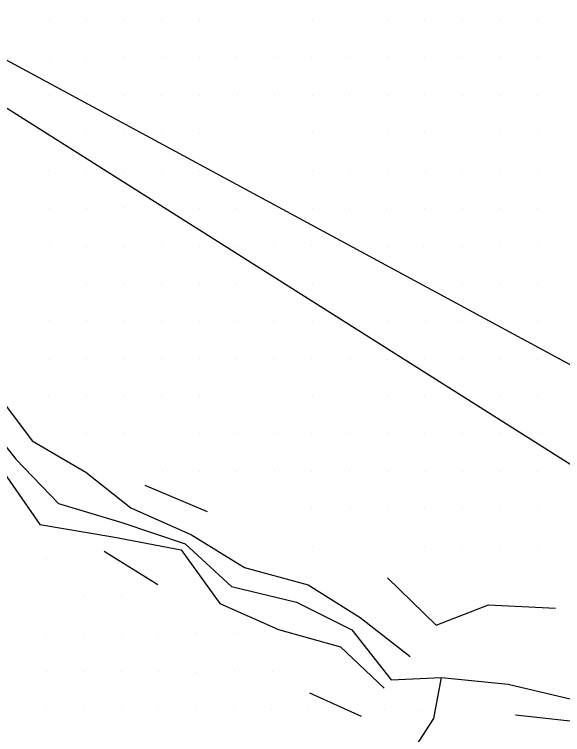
# Model space of a CAD drawing. Extents: x 1602514 to 1609837, y 863887 to 871157.
# Drawn here: x 1603702.9 to 1603922, y 867971.7 to 868259.1 of the extents above; entities that cross this region are included whole.
import ezdxf

# ---------------------------------------------------------------- set-up
doc = ezdxf.new("R2010")
doc.units = 0
for name, color, linetype in [('Survey-Flow line', 7, 'Continuous'), ('Survey-Ridge Lines', 7, 'Continuous'), ('Survey-Spot dirt', 7, 'Continuous'), ('Text General Notes', 7, 'Continuous')]:
    doc.layers.add(name, color=color, linetype=linetype)

msp = doc.modelspace()

# ---------------------------------------------------------------- linework, layer by layer
at = {"layer": 'Survey-Flow line'}
for points in [[(1603687.96, 868101.34), (1603703.49, 868081.64), (1603720.52, 868063.87), (1603745.82, 868056.35), (1603771.21, 868047.85), (1603789.66, 868030.77), (1603815.64, 868024.5), (1603837.8, 868013.43), (1603853.43, 867993.57), (1603873.55, 867994.4), (1603900.17, 867991.79), (1603927.75, 867985.32)], [(1603687.96, 868101.34), (1603703.49, 868081.64), (1603720.52, 868063.87), (1603745.82, 868056.35), (1603771.21, 868047.85), (1603789.66, 868030.77), (1603815.64, 868024.5), (1603837.8, 868013.43), (1603853.43, 867993.57), (1603873.55, 867994.4), (1603900.17, 867991.79), (1603927.75, 867985.32)], [(1603785.9, 867838.51), (1603801.99, 867857.19), (1603814.48, 867885.42), (1603821.54, 867910.6), (1603835.75, 867932.07), (1603853.48, 867951.76), (1603870.48, 867978.05), (1603873.55, 867994.4)], [(1603785.9, 867838.51), (1603801.99, 867857.19), (1603814.48, 867885.42), (1603821.54, 867910.6), (1603835.75, 867932.07), (1603853.48, 867951.76), (1603870.48, 867978.05), (1603873.55, 867994.4)]]:
    msp.add_lwpolyline(points, dxfattribs=at)
at = {"layer": 'Survey-Ridge Lines'}
for p, q in [((1603755, 868071.28), (1603779.95, 868060.7)), ((1603755, 868071.28), (1603779.95, 868060.7)), ((1603738.79, 868044.93), (1603760.19, 868031.62)), ((1603738.79, 868044.93), (1603760.19, 868031.62)), ((1603820.79, 867988.38), (1603841.42, 867979.04)), ((1603820.79, 867988.38), (1603841.42, 867979.04))]:
    msp.add_line(p, q, dxfattribs=at)
for points in [[(1603643.39, 868134.38), (1603664.97, 868119.13), (1603694.39, 868109.57), (1603710.07, 868088.9), (1603731.45, 868076.35), (1603749.42, 868062.21), (1603773.63, 868051.4), (1603794.81, 868038.33), (1603820.26, 868031.49), (1603841.14, 868018.34), (1603861.08, 868002.83)], [(1603643.39, 868134.38), (1603664.97, 868119.13), (1603694.39, 868109.57), (1603710.07, 868088.9), (1603731.45, 868076.35), (1603749.42, 868062.21), (1603773.63, 868051.4), (1603794.81, 868038.33), (1603820.26, 868031.49), (1603841.14, 868018.34), (1603861.08, 868002.83)], [(1603634.98, 868124.49), (1603661.45, 868112.44), (1603680.16, 868091.33), (1603698.65, 868076.29), (1603713.15, 868055.45), (1603742.25, 868050.55), (1603769.51, 868045.34), (1603785.02, 868023.96), (1603808.42, 868013.57), (1603833.19, 868006.63), (1603850.68, 867990.25)], [(1603634.98, 868124.49), (1603661.45, 868112.44), (1603680.16, 868091.33), (1603698.65, 868076.29), (1603713.15, 868055.45), (1603742.25, 868050.55), (1603769.51, 868045.34), (1603785.02, 868023.96), (1603808.42, 868013.57), (1603833.19, 868006.63), (1603850.68, 867990.25)], [(1603851.96, 868034.28), (1603871.41, 868015.32), (1603892.4, 868023.46), (1603919.06, 868022.12)], [(1603851.96, 868034.28), (1603871.41, 868015.32), (1603892.4, 868023.46), (1603919.06, 868022.12)], [(1603903.17, 867979.55), (1603929.82, 867976.55), (1603953.15, 867988.53), (1603979.39, 867986.62)], [(1603903.17, 867979.55), (1603929.82, 867976.55), (1603953.15, 867988.53), (1603979.39, 867986.62)]]:
    msp.add_lwpolyline(points, dxfattribs=at)
at = {"layer": 'Survey-Spot dirt'}
for p, q in [((1603716.77, 868256.61), (1603716.77, 868256.61)), ((1603716.77, 868256.61), (1603716.77, 868256.61)), ((1603731.76, 868256.89), (1603731.76, 868256.89)), ((1603731.76, 868256.89), (1603731.76, 868256.89)), ((1603746.83, 868256.74), (1603746.83, 868256.74)), ((1603746.83, 868256.74), (1603746.83, 868256.74)), ((1603761.82, 868256.91), (1603761.82, 868256.91)), ((1603761.82, 868256.91), (1603761.82, 868256.91)), ((1603776.97, 868256.7), (1603776.97, 868256.7)), ((1603776.97, 868256.7), (1603776.97, 868256.7)), ((1603791.93, 868256.78), (1603791.93, 868256.78)), ((1603791.93, 868256.78), (1603791.93, 868256.78)), ((1603806.93, 868256.81), (1603806.93, 868256.81)), ((1603806.93, 868256.81), (1603806.93, 868256.81)), ((1603821.84, 868256.72), (1603821.84, 868256.72)), ((1603821.84, 868256.72), (1603821.84, 868256.72)), ((1603836.92, 868256.77), (1603836.92, 868256.77)), ((1603836.92, 868256.77), (1603836.92, 868256.77)), ((1603851.91, 868256.82), (1603851.91, 868256.82)), ((1603851.91, 868256.82), (1603851.91, 868256.82)), ((1603866.8, 868256.89), (1603866.8, 868256.89)), ((1603866.8, 868256.89), (1603866.8, 868256.89)), ((1603881.96, 868256.8), (1603881.96, 868256.8)), ((1603881.96, 868256.8), (1603881.96, 868256.8)), ((1603896.83, 868256.87), (1603896.83, 868256.87)), ((1603896.83, 868256.87), (1603896.83, 868256.87)), ((1603911.9, 868256.81), (1603911.9, 868256.81)), ((1603911.9, 868256.81), (1603911.9, 868256.81)), ((1603716.96, 868241.71), (1603716.96, 868241.71)), ((1603716.96, 868241.71), (1603716.96, 868241.71)), ((1603731.76, 868241.67), (1603731.76, 868241.67)), ((1603731.76, 868241.67), (1603731.76, 868241.67)), ((1603746.71, 868241.72), (1603746.71, 868241.72)), ((1603746.71, 868241.72), (1603746.71, 868241.72)), ((1603761.92, 868241.82), (1603761.92, 868241.82)), ((1603761.92, 868241.82), (1603761.92, 868241.82)), ((1603776.91, 868241.84), (1603776.91, 868241.84)), ((1603776.91, 868241.84), (1603776.91, 868241.84)), ((1603791.79, 868241.85), (1603791.79, 868241.85)), ((1603791.79, 868241.85), (1603791.79, 868241.85)), ((1603806.81, 868241.94), (1603806.81, 868241.94)), ((1603806.81, 868241.94), (1603806.81, 868241.94)), ((1603821.76, 868241.91), (1603821.76, 868241.91)), ((1603821.76, 868241.91), (1603821.76, 868241.91)), ((1603836.9, 868241.74), (1603836.9, 868241.74)), ((1603836.9, 868241.74), (1603836.9, 868241.74)), ((1603851.81, 868241.87), (1603851.81, 868241.87)), ((1603851.81, 868241.87), (1603851.81, 868241.87)), ((1603866.93, 868241.83), (1603866.93, 868241.83)), ((1603866.93, 868241.83), (1603866.93, 868241.83)), ((1603881.73, 868241.96), (1603881.73, 868241.96)), ((1603881.73, 868241.96), (1603881.73, 868241.96)), ((1603896.95, 868241.91), (1603896.95, 868241.91)), ((1603896.95, 868241.91), (1603896.95, 868241.91)), ((1603911.76, 868241.86), (1603911.76, 868241.86)), ((1603911.76, 868241.86), (1603911.76, 868241.86)), ((1603716.87, 868226.74), (1603716.87, 868226.74)), ((1603716.87, 868226.74), (1603716.87, 868226.74)), ((1603731.94, 868226.7), (1603731.94, 868226.7)), ((1603731.94, 868226.7), (1603731.94, 868226.7)), ((1603746.91, 868226.64), (1603746.91, 868226.64)), ((1603746.91, 868226.64), (1603746.91, 868226.64)), ((1603761.82, 868226.66), (1603761.82, 868226.66)), ((1603761.82, 868226.66), (1603761.82, 868226.66)), ((1603776.95, 868226.76), (1603776.95, 868226.76)), ((1603776.95, 868226.76), (1603776.95, 868226.76)), ((1603791.97, 868226.81), (1603791.97, 868226.81)), ((1603791.97, 868226.81), (1603791.97, 868226.81)), ((1603806.9, 868226.66), (1603806.9, 868226.66)), ((1603806.9, 868226.66), (1603806.9, 868226.66)), ((1603821.92, 868226.88), (1603821.92, 868226.88)), ((1603821.92, 868226.88), (1603821.92, 868226.88)), ((1603836.95, 868226.64), (1603836.95, 868226.64)), ((1603836.95, 868226.64), (1603836.95, 868226.64)), ((1603851.85, 868226.81), (1603851.85, 868226.81)), ((1603851.85, 868226.81), (1603851.85, 868226.81)), ((1603866.87, 868226.97), (1603866.87, 868226.97)), ((1603866.87, 868226.97), (1603866.87, 868226.97)), ((1603881.93, 868226.86), (1603881.93, 868226.86)), ((1603881.93, 868226.86), (1603881.93, 868226.86)), ((1603897.01, 868226.64), (1603897.01, 868226.64)), ((1603897.01, 868226.64), (1603897.01, 868226.64)), ((1603911.99, 868226.72), (1603911.99, 868226.72)), ((1603911.99, 868226.72), (1603911.99, 868226.72)), ((1603716.93, 868211.74), (1603716.93, 868211.74)), ((1603716.93, 868211.74), (1603716.93, 868211.74)), ((1603731.86, 868211.51), (1603731.86, 868211.51)), ((1603731.86, 868211.51), (1603731.86, 868211.51)), ((1603746.75, 868211.69), (1603746.75, 868211.69)), ((1603746.75, 868211.69), (1603746.75, 868211.69)), ((1603761.82, 868211.73), (1603761.82, 868211.73)), ((1603761.82, 868211.73), (1603761.82, 868211.73)), ((1603776.79, 868211.69), (1603776.79, 868211.69)), ((1603776.79, 868211.69), (1603776.79, 868211.69)), ((1603791.96, 868211.86), (1603791.96, 868211.86)), ((1603791.96, 868211.86), (1603791.96, 868211.86)), ((1603806.88, 868211.81), (1603806.88, 868211.81)), ((1603806.88, 868211.81), (1603806.88, 868211.81)), ((1603821.89, 868211.82), (1603821.89, 868211.82)), ((1603821.89, 868211.82), (1603821.89, 868211.82)), ((1603836.76, 868211.78), (1603836.76, 868211.78)), ((1603836.76, 868211.78), (1603836.76, 868211.78)), ((1603851.92, 868211.74), (1603851.92, 868211.74)), ((1603851.92, 868211.74), (1603851.92, 868211.74)), ((1603866.97, 868211.91), (1603866.97, 868211.91)), ((1603866.97, 868211.91), (1603866.97, 868211.91)), ((1603897.02, 868211.71), (1603897.02, 868211.71)), ((1603897.02, 868211.71), (1603897.02, 868211.71)), ((1603912.03, 868211.72), (1603912.03, 868211.72)), ((1603912.03, 868211.72), (1603912.03, 868211.72)), ((1603716.73, 868196.65), (1603716.73, 868196.65)), ((1603716.73, 868196.65), (1603716.73, 868196.65)), ((1603731.91, 868196.76), (1603731.91, 868196.76)), ((1603731.91, 868196.76), (1603731.91, 868196.76)), ((1603746.91, 868196.55), (1603746.91, 868196.55)), ((1603746.91, 868196.55), (1603746.91, 868196.55)), ((1603761.86, 868196.79), (1603761.86, 868196.79)), ((1603761.86, 868196.79), (1603761.86, 868196.79)), ((1603776.84, 868196.73), (1603776.84, 868196.73)), ((1603776.84, 868196.73), (1603776.84, 868196.73)), ((1603792.11, 868196.63), (1603792.11, 868196.63)), ((1603792.11, 868196.63), (1603792.11, 868196.63)), ((1603807.02, 868196.66), (1603807.02, 868196.66)), ((1603807.02, 868196.66), (1603807.02, 868196.66)), ((1603821.84, 868196.72), (1603821.84, 868196.72)), ((1603821.84, 868196.72), (1603821.84, 868196.72)), ((1603837.02, 868196.76), (1603837.02, 868196.76)), ((1603837.02, 868196.76), (1603837.02, 868196.76)), ((1603851.91, 868196.89), (1603851.91, 868196.89)), ((1603851.91, 868196.89), (1603851.91, 868196.89)), ((1603867.08, 868196.58), (1603867.08, 868196.58)), ((1603867.08, 868196.58), (1603867.08, 868196.58)), ((1603881.95, 868196.8), (1603881.95, 868196.8)), ((1603881.95, 868196.8), (1603881.95, 868196.8)), ((1603897.06, 868196.8), (1603897.06, 868196.8)), ((1603897.06, 868196.8), (1603897.06, 868196.8)), ((1603911.93, 868196.84), (1603911.93, 868196.84)), ((1603911.93, 868196.84), (1603911.93, 868196.84)), ((1603716.87, 868181.82), (1603716.87, 868181.82)), ((1603716.87, 868181.82), (1603716.87, 868181.82)), ((1603731.88, 868181.81), (1603731.88, 868181.81)), ((1603731.88, 868181.81), (1603731.88, 868181.81)), ((1603746.75, 868181.92), (1603746.75, 868181.92)), ((1603746.75, 868181.92), (1603746.75, 868181.92)), ((1603761.66, 868181.63), (1603761.66, 868181.63)), ((1603761.66, 868181.63), (1603761.66, 868181.63)), ((1603776.84, 868181.77), (1603776.84, 868181.77)), ((1603776.84, 868181.77), (1603776.84, 868181.77)), ((1603791.81, 868181.56), (1603791.81, 868181.56)), ((1603791.81, 868181.56), (1603791.81, 868181.56)), ((1603806.98, 868181.66), (1603806.98, 868181.66)), ((1603806.98, 868181.66), (1603806.98, 868181.66)), ((1603821.9, 868181.54), (1603821.9, 868181.54)), ((1603821.9, 868181.54), (1603821.9, 868181.54)), ((1603836.87, 868181.78), (1603836.87, 868181.78)), ((1603836.87, 868181.78), (1603836.87, 868181.78)), ((1603851.66, 868181.64), (1603851.66, 868181.64)), ((1603851.66, 868181.64), (1603851.66, 868181.64)), ((1603866.87, 868181.79), (1603866.87, 868181.79)), ((1603866.87, 868181.79), (1603866.87, 868181.79)), ((1603881.89, 868181.81), (1603881.89, 868181.81)), ((1603881.89, 868181.81), (1603881.89, 868181.81)), ((1603897.04, 868181.68), (1603897.04, 868181.68)), ((1603897.04, 868181.68), (1603897.04, 868181.68)), ((1603912.02, 868181.64), (1603912.02, 868181.64)), ((1603912.02, 868181.64), (1603912.02, 868181.64)), ((1603716.82, 868166.85), (1603716.82, 868166.85)), ((1603716.82, 868166.85), (1603716.82, 868166.85)), ((1603761.75, 868166.77), (1603761.75, 868166.77)), ((1603761.75, 868166.77), (1603761.75, 868166.77)), ((1603806.58, 868166.69), (1603806.58, 868166.69)), ((1603806.58, 868166.69), (1603806.58, 868166.69)), ((1603821.79, 868166.69), (1603821.79, 868166.69)), ((1603821.79, 868166.69), (1603821.79, 868166.69)), ((1603836.96, 868166.71), (1603836.96, 868166.71)), ((1603836.96, 868166.71), (1603836.96, 868166.71)), ((1603896.87, 868166.71), (1603896.87, 868166.71)), ((1603896.87, 868166.71), (1603896.87, 868166.71)), ((1603911.86, 868166.82), (1603911.86, 868166.82)), ((1603911.86, 868166.82), (1603911.86, 868166.82)), ((1603731.72, 868166.58), (1603731.72, 868166.58)), ((1603731.72, 868166.58), (1603731.72, 868166.58)), ((1603747.12, 868166.5), (1603747.12, 868166.5)), ((1603747.12, 868166.5), (1603747.12, 868166.5)), ((1603776.94, 868166.56), (1603776.94, 868166.56)), ((1603776.94, 868166.56), (1603776.94, 868166.56)), ((1603791.91, 868166.62), (1603791.91, 868166.62)), ((1603791.91, 868166.62), (1603791.91, 868166.62)), ((1603851.9, 868166.63), (1603851.9, 868166.63)), ((1603851.9, 868166.63), (1603851.9, 868166.63)), ((1603866.56, 868166.65), (1603866.56, 868166.65)), ((1603866.56, 868166.65), (1603866.56, 868166.65)), ((1603881.92, 868166.58), (1603881.92, 868166.58)), ((1603881.92, 868166.58), (1603881.92, 868166.58)), ((1603731.87, 868151.88), (1603731.87, 868151.88)), ((1603731.87, 868151.88), (1603731.87, 868151.88)), ((1603746.82, 868151.61), (1603746.82, 868151.61)), ((1603746.82, 868151.61), (1603746.82, 868151.61)), ((1603761.77, 868151.85), (1603761.77, 868151.85)), ((1603761.77, 868151.85), (1603761.77, 868151.85)), ((1603776.93, 868151.8), (1603776.93, 868151.8)), ((1603776.93, 868151.8), (1603776.93, 868151.8)), ((1603791.76, 868151.86), (1603791.76, 868151.86)), ((1603791.76, 868151.86), (1603791.76, 868151.86)), ((1603806.94, 868151.57), (1603806.94, 868151.57)), ((1603806.94, 868151.57), (1603806.94, 868151.57)), ((1603821.95, 868151.55), (1603821.95, 868151.55)), ((1603821.95, 868151.55), (1603821.95, 868151.55)), ((1603836.87, 868151.7), (1603836.87, 868151.7)), ((1603836.87, 868151.7), (1603836.87, 868151.7)), ((1603866.86, 868151.58), (1603866.86, 868151.58)), ((1603866.86, 868151.58), (1603866.86, 868151.58)), ((1603881.98, 868151.78), (1603881.98, 868151.78)), ((1603881.98, 868151.78), (1603881.98, 868151.78)), ((1603896.88, 868151.72), (1603896.88, 868151.72)), ((1603896.88, 868151.72), (1603896.88, 868151.72)), ((1603911.9, 868151.8), (1603911.9, 868151.8)), ((1603911.9, 868151.8), (1603911.9, 868151.8)), ((1603716.89, 868136.75), (1603716.89, 868136.75)), ((1603716.89, 868136.75), (1603716.89, 868136.75)), ((1603731.84, 868136.76), (1603731.84, 868136.76)), ((1603731.84, 868136.76), (1603731.84, 868136.76)), ((1603746.84, 868136.65), (1603746.84, 868136.65)), ((1603746.84, 868136.65), (1603746.84, 868136.65)), ((1603761.9, 868136.64), (1603761.9, 868136.64)), ((1603761.9, 868136.64), (1603761.9, 868136.64)), ((1603776.93, 868136.73), (1603776.93, 868136.73)), ((1603776.93, 868136.73), (1603776.93, 868136.73)), ((1603792.13, 868136.61), (1603792.13, 868136.61)), ((1603792.13, 868136.61), (1603792.13, 868136.61)), ((1603806.63, 868136.55), (1603806.63, 868136.55)), ((1603806.63, 868136.55), (1603806.63, 868136.55)), ((1603821.85, 868136.57), (1603821.85, 868136.57)), ((1603821.85, 868136.57), (1603821.85, 868136.57)), ((1603836.94, 868136.54), (1603836.94, 868136.54)), ((1603836.94, 868136.54), (1603836.94, 868136.54)), ((1603851.91, 868136.4), (1603851.91, 868136.4)), ((1603851.91, 868136.4), (1603851.91, 868136.4)), ((1603867.04, 868136.56), (1603867.04, 868136.56)), ((1603867.04, 868136.56), (1603867.04, 868136.56)), ((1603881.76, 868136.47), (1603881.76, 868136.47)), ((1603881.76, 868136.47), (1603881.76, 868136.47)), ((1603897.04, 868136.85), (1603897.04, 868136.85)), ((1603897.04, 868136.85), (1603897.04, 868136.85)), ((1603911.94, 868136.74), (1603911.94, 868136.74)), ((1603911.94, 868136.74), (1603911.94, 868136.74)), ((1603716.8, 868121.5), (1603716.8, 868121.5)), ((1603716.8, 868121.5), (1603716.8, 868121.5)), ((1603731.94, 868121.67), (1603731.94, 868121.67)), ((1603731.94, 868121.67), (1603731.94, 868121.67)), ((1603746.8, 868121.64), (1603746.8, 868121.64)), ((1603746.8, 868121.64), (1603746.8, 868121.64)), ((1603761.89, 868121.79), (1603761.89, 868121.79)), ((1603761.89, 868121.79), (1603761.89, 868121.79)), ((1603776.93, 868121.79), (1603776.93, 868121.79)), ((1603776.93, 868121.79), (1603776.93, 868121.79)), ((1603791.79, 868121.74), (1603791.79, 868121.74)), ((1603791.79, 868121.74), (1603791.79, 868121.74)), ((1603806.58, 868121.74), (1603806.58, 868121.74)), ((1603806.58, 868121.74), (1603806.58, 868121.74)), ((1603821.83, 868121.58), (1603821.83, 868121.58)), ((1603821.83, 868121.58), (1603821.83, 868121.58)), ((1603837.06, 868121.64), (1603837.06, 868121.64)), ((1603837.06, 868121.64), (1603837.06, 868121.64)), ((1603852.05, 868121.57), (1603852.05, 868121.57)), ((1603852.05, 868121.57), (1603852.05, 868121.57)), ((1603866.71, 868121.86), (1603866.71, 868121.86)), ((1603866.71, 868121.86), (1603866.71, 868121.86)), ((1603881.95, 868121.92), (1603881.95, 868121.92)), ((1603881.95, 868121.92), (1603881.95, 868121.92)), ((1603896.88, 868121.82), (1603896.88, 868121.82)), ((1603896.88, 868121.82), (1603896.88, 868121.82)), ((1603911.9, 868121.53), (1603911.9, 868121.53)), ((1603911.9, 868121.53), (1603911.9, 868121.53)), ((1603716.53, 868106.9), (1603716.53, 868106.9)), ((1603716.53, 868106.9), (1603716.53, 868106.9)), ((1603731.92, 868106.83), (1603731.92, 868106.83)), ((1603731.92, 868106.83), (1603731.92, 868106.83)), ((1603746.72, 868106.75), (1603746.72, 868106.75)), ((1603746.72, 868106.75), (1603746.72, 868106.75)), ((1603761.75, 868106.8), (1603761.75, 868106.8)), ((1603761.75, 868106.8), (1603761.75, 868106.8)), ((1603776.9, 868106.66), (1603776.9, 868106.66)), ((1603776.9, 868106.66), (1603776.9, 868106.66)), ((1603791.88, 868106.64), (1603791.88, 868106.64)), ((1603791.88, 868106.64), (1603791.88, 868106.64)), ((1603806.85, 868106.66), (1603806.85, 868106.66)), ((1603806.85, 868106.66), (1603806.85, 868106.66)), ((1603821.98, 868106.55), (1603821.98, 868106.55)), ((1603821.98, 868106.55), (1603821.98, 868106.55)), ((1603836.91, 868106.77), (1603836.91, 868106.77)), ((1603836.91, 868106.77), (1603836.91, 868106.77)), ((1603851.94, 868106.78), (1603851.94, 868106.78)), ((1603851.94, 868106.78), (1603851.94, 868106.78)), ((1603866.91, 868106.71), (1603866.91, 868106.71)), ((1603866.91, 868106.71), (1603866.91, 868106.71)), ((1603881.99, 868106.83), (1603881.99, 868106.83)), ((1603881.99, 868106.83), (1603881.99, 868106.83)), ((1603896.74, 868106.93), (1603896.74, 868106.93)), ((1603896.74, 868106.93), (1603896.74, 868106.93)), ((1603911.84, 868106.5), (1603911.84, 868106.5)), ((1603911.84, 868106.5), (1603911.84, 868106.5)), ((1603731.74, 868091.83), (1603731.74, 868091.83)), ((1603731.74, 868091.83), (1603731.74, 868091.83)), ((1603746.95, 868091.79), (1603746.95, 868091.79)), ((1603746.95, 868091.79), (1603746.95, 868091.79)), ((1603761.92, 868091.58), (1603761.92, 868091.58)), ((1603761.92, 868091.58), (1603761.92, 868091.58)), ((1603777, 868091.74), (1603777, 868091.74)), ((1603777, 868091.74), (1603777, 868091.74)), ((1603791.98, 868091.73), (1603791.98, 868091.73)), ((1603791.98, 868091.73), (1603791.98, 868091.73)), ((1603806.78, 868091.65), (1603806.78, 868091.65)), ((1603806.78, 868091.65), (1603806.78, 868091.65)), ((1603821.75, 868091.8), (1603821.75, 868091.8)), ((1603821.75, 868091.8), (1603821.75, 868091.8)), ((1603836.84, 868091.78), (1603836.84, 868091.78)), ((1603836.84, 868091.78), (1603836.84, 868091.78)), ((1603851.87, 868091.87), (1603851.87, 868091.87)), ((1603851.87, 868091.87), (1603851.87, 868091.87)), ((1603866.93, 868091.73), (1603866.93, 868091.73)), ((1603866.93, 868091.73), (1603866.93, 868091.73)), ((1603881.94, 868091.77), (1603881.94, 868091.77)), ((1603881.94, 868091.77), (1603881.94, 868091.77)), ((1603896.94, 868091.8), (1603896.94, 868091.8)), ((1603896.94, 868091.8), (1603896.94, 868091.8)), ((1603912.26, 868091.73), (1603912.26, 868091.73)), ((1603912.26, 868091.73), (1603912.26, 868091.73)), ((1603761.96, 868076.52), (1603761.96, 868076.52)), ((1603761.96, 868076.52), (1603761.96, 868076.52)), ((1603776.83, 868076.68), (1603776.83, 868076.68)), ((1603776.83, 868076.68), (1603776.83, 868076.68)), ((1603791.87, 868076.67), (1603791.87, 868076.67)), ((1603791.87, 868076.67), (1603791.87, 868076.67)), ((1603806.86, 868076.66), (1603806.86, 868076.66)), ((1603806.86, 868076.66), (1603806.86, 868076.66)), ((1603821.59, 868076.82), (1603821.59, 868076.82)), ((1603821.59, 868076.82), (1603821.59, 868076.82)), ((1603836.94, 868076.81), (1603836.94, 868076.81)), ((1603836.94, 868076.81), (1603836.94, 868076.81)), ((1603851.92, 868076.72), (1603851.92, 868076.72)), ((1603851.92, 868076.72), (1603851.92, 868076.72)), ((1603867, 868076.79), (1603867, 868076.79)), ((1603867, 868076.79), (1603867, 868076.79)), ((1603882.01, 868076.65), (1603882.01, 868076.65)), ((1603882.01, 868076.65), (1603882.01, 868076.65)), ((1603897.06, 868076.67), (1603897.06, 868076.67)), ((1603897.06, 868076.67), (1603897.06, 868076.67)), ((1603912.01, 868076.74), (1603912.01, 868076.74)), ((1603912.01, 868076.74), (1603912.01, 868076.74)), ((1603791.89, 868061.9), (1603791.89, 868061.9)), ((1603791.89, 868061.9), (1603791.89, 868061.9)), ((1603806.98, 868061.62), (1603806.98, 868061.62)), ((1603806.98, 868061.62), (1603806.98, 868061.62)), ((1603821.54, 868061.77), (1603821.54, 868061.77)), ((1603821.54, 868061.77), (1603821.54, 868061.77)), ((1603837.08, 868061.85), (1603837.08, 868061.85)), ((1603837.08, 868061.85), (1603837.08, 868061.85)), ((1603851.83, 868061.65), (1603851.83, 868061.65)), ((1603851.83, 868061.65), (1603851.83, 868061.65)), ((1603866.92, 868061.79), (1603866.92, 868061.79)), ((1603866.92, 868061.79), (1603866.92, 868061.79)), ((1603881.95, 868061.77), (1603881.95, 868061.77)), ((1603881.95, 868061.77), (1603881.95, 868061.77)), ((1603897.03, 868061.58), (1603897.03, 868061.58)), ((1603897.03, 868061.58), (1603897.03, 868061.58)), ((1603912.03, 868061.68), (1603912.03, 868061.68)), ((1603912.03, 868061.68), (1603912.03, 868061.68)), ((1603806.66, 868046.58), (1603806.66, 868046.58)), ((1603806.66, 868046.58), (1603806.66, 868046.58)), ((1603821.87, 868046.71), (1603821.87, 868046.71)), ((1603821.87, 868046.71), (1603821.87, 868046.71)), ((1603836.91, 868046.71), (1603836.91, 868046.71)), ((1603836.91, 868046.71), (1603836.91, 868046.71)), ((1603851.73, 868046.61), (1603851.73, 868046.61)), ((1603851.73, 868046.61), (1603851.73, 868046.61)), ((1603866.93, 868046.87), (1603866.93, 868046.87)), ((1603866.93, 868046.87), (1603866.93, 868046.87)), ((1603881.93, 868046.81), (1603881.93, 868046.81)), ((1603881.93, 868046.81), (1603881.93, 868046.81)), ((1603896.91, 868046.85), (1603896.91, 868046.85)), ((1603896.91, 868046.85), (1603896.91, 868046.85)), ((1603911.92, 868046.78), (1603911.92, 868046.78)), ((1603911.92, 868046.78), (1603911.92, 868046.78)), ((1603715.57, 868041.81), (1603715.57, 868041.81)), ((1603715.57, 868041.81), (1603715.57, 868041.81)), ((1603715.47, 868026.81), (1603715.47, 868026.81)), ((1603715.47, 868026.81), (1603715.47, 868026.81)), ((1603730.53, 868026.63), (1603730.53, 868026.63)), ((1603730.53, 868026.63), (1603730.53, 868026.63)), ((1603745.92, 868027.03), (1603745.92, 868027.03)), ((1603745.92, 868027.03), (1603745.92, 868027.03)), ((1603715.67, 868011.76), (1603715.67, 868011.76)), ((1603715.67, 868011.76), (1603715.67, 868011.76)), ((1603730.75, 868011.64), (1603730.75, 868011.64)), ((1603730.75, 868011.64), (1603730.75, 868011.64)), ((1603760.58, 868011.67), (1603760.58, 868011.67)), ((1603760.58, 868011.67), (1603760.58, 868011.67)), ((1603775.71, 868011.81), (1603775.71, 868011.81)), ((1603775.71, 868011.81), (1603775.71, 868011.81)), ((1603790.78, 868011.99), (1603790.78, 868011.99)), ((1603790.78, 868011.99), (1603790.78, 868011.99)), ((1603745.71, 868011.42), (1603745.71, 868011.42)), ((1603745.71, 868011.42), (1603745.71, 868011.42)), ((1603715.57, 867996.66), (1603715.57, 867996.66)), ((1603715.57, 867996.66), (1603715.57, 867996.66)), ((1603730.72, 867996.77), (1603730.72, 867996.77)), ((1603730.72, 867996.77), (1603730.72, 867996.77)), ((1603745.8, 867996.68), (1603745.8, 867996.68)), ((1603745.8, 867996.68), (1603745.8, 867996.68)), ((1603760.62, 867996.7), (1603760.62, 867996.7)), ((1603760.62, 867996.7), (1603760.62, 867996.7)), ((1603775.63, 867996.52), (1603775.63, 867996.52)), ((1603775.63, 867996.52), (1603775.63, 867996.52)), ((1603790.78, 867996.67), (1603790.78, 867996.67)), ((1603790.78, 867996.67), (1603790.78, 867996.67)), ((1603805.97, 867996.8), (1603805.97, 867996.8)), ((1603805.97, 867996.8), (1603805.97, 867996.8)), ((1603715.57, 867981.64), (1603715.57, 867981.64)), ((1603715.57, 867981.64), (1603715.57, 867981.64)), ((1603730.7, 867981.6), (1603730.7, 867981.6)), ((1603730.7, 867981.6), (1603730.7, 867981.6)), ((1603745.68, 867981.56), (1603745.68, 867981.56)), ((1603745.68, 867981.56), (1603745.68, 867981.56)), ((1603760.58, 867981.82), (1603760.58, 867981.82)), ((1603760.58, 867981.82), (1603760.58, 867981.82)), ((1603775.75, 867981.59), (1603775.75, 867981.59)), ((1603775.75, 867981.59), (1603775.75, 867981.59)), ((1603790.67, 867981.6), (1603790.67, 867981.6)), ((1603790.67, 867981.6), (1603790.67, 867981.6)), ((1603805.72, 867981.66), (1603805.72, 867981.66)), ((1603805.72, 867981.66), (1603805.72, 867981.66)), ((1603820.48, 867981.79), (1603820.48, 867981.79)), ((1603820.48, 867981.79), (1603820.48, 867981.79)), ((1603850.71, 867981.71), (1603850.71, 867981.71)), ((1603850.71, 867981.71), (1603850.71, 867981.71)), ((1603865.69, 867981.19), (1603865.69, 867981.19)), ((1603865.69, 867981.19), (1603865.69, 867981.19))]:
    msp.add_line(p, q, dxfattribs=at)
at = {"layer": 'Text General Notes'}
for p, q in [((1604890.89, 867469.5), (1603488.83, 868354.84)), ((1603488.83, 868354.84), (1604774.62, 867660.57)), ((1604890.89, 867469.5), (1603488.83, 868354.84)), ((1603488.83, 868354.84), (1604774.62, 867660.57))]:
    msp.add_line(p, q, dxfattribs=at)

doc.saveas('drawing.dxf')
